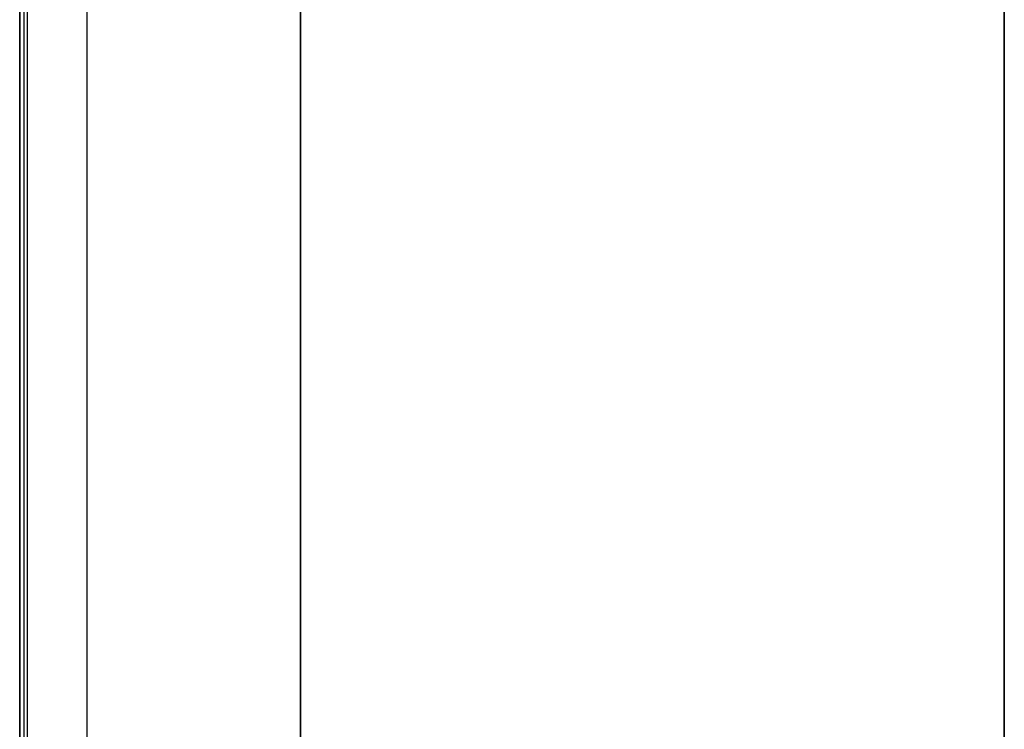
# Model space of a CAD drawing. Header units: millimetres. Extents: x -15 to 7, y 1 to 148.
# Tile 419 of 656: x 6.255 to 7.345, y 12.897 to 13.683. Entities that reach past the tile are written whole.
import ezdxf

# ---------------------------------------------------------------- set-up
doc = ezdxf.new("R2010")
doc.units = ezdxf.units.MM
doc.header["$MEASUREMENT"] = 0
doc.layers.add('Default', color=7, linetype='Continuous', true_color=0x000000)

msp = doc.modelspace()

# ---------------------------------------------------------------- linework, layer by layer
at = {"layer": 'Default', "color": 254, "true_color": 0xcad1ee}
for points in [[(6.5659, 8.202), (6.5659, 103.3447)], [(7.345, 103.3447), (7.345, 8.202)], [(6.2552, 10.8888), (6.2552, 101.0968)], [(6.2596, 101.0968), (6.2596, 10.8888)], [(6.2639, 10.8888), (6.2639, 101.0968)], [(6.3296, 101.0968), (6.3296, 10.8888)], [(6.3296, 101.0968), (6.3296, 10.8888)], [(6.3296, 101.0968), (6.3296, 10.8888)], [(6.5659, 69.0485), (6.5659, 8.2414)], [(6.2639, 10.8888), (6.2639, 35.7491)], [(6.2596, 35.736), (6.2596, 10.8888)], [(6.2552, 35.7229), (6.2552, 10.8888)], [(7.345, 8.2414), (7.345, 27.763)], [(7.345, 8.2414), (7.345, 27.763)], [(7.345, 12.8793), (7.345, 22.394)]]:
    msp.add_lwpolyline(points, dxfattribs=at)

doc.saveas('drawing.dxf')
